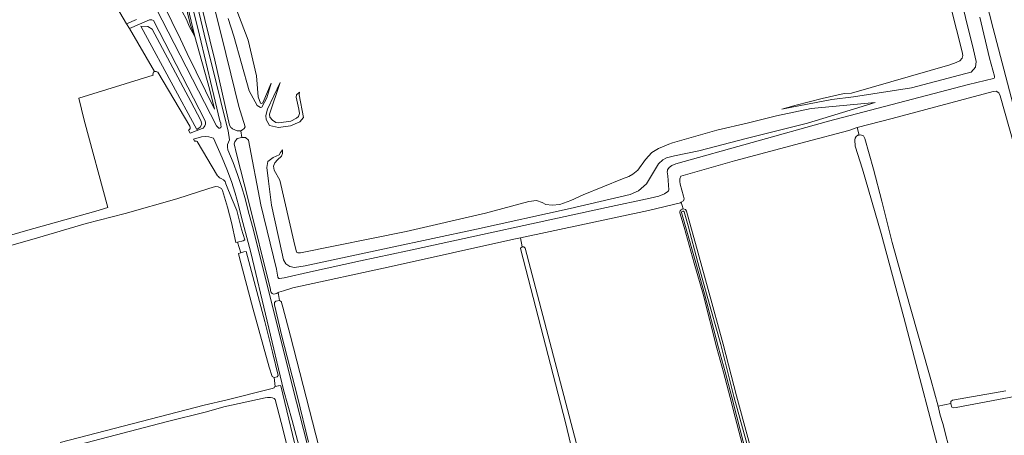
# Model space of a CAD drawing. Header units: metres. Extents: x 209813 to 223847, y 571801 to 587119.
# Tile 522 of 656: x 212746 to 213346, y 583874 to 584127. Entities that reach past the tile are written whole.
import ezdxf

# ---------------------------------------------------------------- set-up
doc = ezdxf.new("R2010")
doc.units = ezdxf.units.M
for name, color, linetype, lineweight in [('B-RO-GK-BESCHOEIING-G', 8, 'GK-BESCHOEIING', 0), ('B-RO-GR-BOUWLAND-GV', 8, 'Continuous', 0), ('B-RO-GR-GRAS-GV', 8, 'Continuous', 0), ('B-RO-OG-WATER_GREPPEL-GV', 8, 'Continuous', 0), ('B-RO-OG-WEG-GV', 8, 'Continuous', 0), ('B-RO-VH-ONVERHARD-GV', 8, 'Continuous', 0)]:
    doc.layers.add(name, color=color, linetype=linetype, lineweight=lineweight)
doc.linetypes.add('GK-BESCHOEIING', pattern='A,30,-5,[1,NLCS.shx,S=1,R=0,X=0,Y=0],-5', length=40)

msp = doc.modelspace()

# ---------------------------------------------------------------- linework, layer by layer
at = {"layer": 'B-RO-GK-BESCHOEIING-G', "flags": 128}
for points in [[(212878.49, 583991.571), (212881.788, 583992.434)], [(212882.376, 583985.738), (212880.496, 583985.183)], [(212900.747, 583909.09), (212902.584, 583909.43)], [(212903.292, 583904.047), (212901.373, 583903.642)]]:
    msp.add_lwpolyline(points, dxfattribs=at)
at = {"layer": 'B-RO-GR-BOUWLAND-GV', "flags": 128}
msp.add_lwpolyline([(213085.926, 583850.108), (213078.518, 583881.583), (213051.133, 583986.976), (213051.072, 583988.044), (213052.068, 583988.766), (213050.895, 583994.381), (213046.964, 583993.543), (212972.059, 583976.793), (212912.072, 583963.806), (212906.532, 583961.896), (212903.701, 583961.148), (212903.235, 583960.856), (212904.076, 583956.01), (212905.184, 583955.201), (212905.358, 583954.816), (212906.147, 583951.995), (212910.711, 583934.275), (212935.713, 583836.892)], dxfattribs=at)
at = {"layer": 'B-RO-GR-GRAS-GV', "flags": 128}
for points in [[(213347.467, 584297.515), (213346.674, 584297.85), (213345.817, 584297.828), (213345.05, 584297.637), (213344.08, 584297.019), (213305.124, 584273.386), (213303.601, 584272.252), (213302.268, 584269.715), (213302.331, 584267.778), (213303.342, 584262.509), (213316.1, 584212.11), (213327.779, 584166.922), (213339.084, 584122.129), (213355.572, 584059.098), (213359.385, 584044.428), (213360.929, 584041.038), (213361.669, 584040.2), (213362.921, 584040.182), (213365.002, 584040.794), (213384.663, 584045.744), (213408.025, 584051.265), (213410.121, 584051.492), (213410.675, 584051.418), (213409.849, 584054.678)], [(212827.768, 584095.741), (212812.484, 584121.981), (212810.776, 584124.963), (212783.624, 584171.199), (212772.807, 584179.916), (212771.516, 584187.396), (212772.175, 584190.303), (212770.333, 584191.047), (212756.523, 584194.754), (212754.608, 584194.71), (212743.219, 584195.571)], [(212712.256, 583987.804), (212749.134, 583998.55), (212792.007, 584010.538), (212799.449, 584012.739), (212785, 584066.097), (212781.667, 584079.538), (212827.024, 584093.55)], [(213351.691, 584051.538), (213343.489, 584081.039), (213342.695, 584082.759), (213341.108, 584083.817), (213339.123, 584083.685), (213277.608, 584067.148), (213256.18, 584061.6), (213257.381, 584057.023), (213258.311, 584057.224), (213260.145, 584056.545), (213261.018, 584054.958), (213266.178, 584036.146), (213271.258, 584016.619), (213277.687, 583991.537), (213288.164, 583953.675), (213301.261, 583907.796), (213305.548, 583891.604), (213313.326, 583893.112), (213313.326, 583894.302), (213314.358, 583895.175), (213346.929, 583900.99)], [(213256.18, 584061.6), (213251.144, 584059.838), (213224.887, 584052.831), (213181.502, 584041.224), (213148.777, 584031.855), (213148.181, 584030.217), (213148.126, 584029.921), (213148.059, 584028.634), (213148.293, 584027.061), (213150.419, 584019.815), (213150.769, 584018.004), (213150.412, 584016.925), (213149.038, 584015.964)], [(213310.543, 583847.135), (213284.614, 583945.692), (213270.988, 583996.889), (213259.478, 584036.18), (213255.113, 584050.203), (213254.858, 584054.04), (213255.122, 584055.158), (213255.554, 584056.154), (213256.66, 584056.868), (213257.381, 584057.023)], [(212770.345, 583869.43), (212858.179, 583892.231), (212872.169, 583895.353), (212897.169, 583901.659), (212899.469, 583902.36), (212900.781, 583902.671), (212901.028, 583903.401), (212901.373, 583903.642), (212900.747, 583909.09), (212899.619, 583909.708), (212897.701, 583915.26), (212887.813, 583951.442), (212879.582, 583982.1), (212879.016, 583984.731), (212880.496, 583985.183), (212878.49, 583991.571), (212877.495, 583991.525), (212874.864, 584003.585), (212872.237, 584012.993), (212869.349, 584023.172), (212868.727, 584024.321), (212866.718, 584025.488), (212864.977, 584025.537), (212861.015, 584024.506), (212841.342, 584018.05), (212809.891, 584009.1), (212786.229, 584002.997), (212756.43, 583994.283), (212724.414, 583985.116)], [(213150.261, 584011.907), (213149.038, 584015.964), (213148.484, 584015.616), (213129.03, 584011.035), (213050.895, 583994.381)], [(213183.889, 583824.255), (213185.052, 583823.021), (213185.55, 583821.686), (213185.419, 583820.977), (213201.235, 583819.353), (213197.457, 583827.202), (213191.741, 583846.744), (213181.85, 583884.86), (213178.878, 583896.754), (213174.715, 583912.214), (213170.723, 583926.862), (213162.282, 583959.85), (213156.951, 583978.821), (213150.718, 584000.879), (213148.104, 584009.553)], [(213150.261, 584011.907), (213151.595, 584011.535), (213152.294, 584010.512), (213153.848, 584004.699), (213157.604, 583990.878), (213165.415, 583962.711), (213174.495, 583929.466), (213182.596, 583897.759), (213197.089, 583844.823)], [(213050.895, 583994.381), (213052.068, 583988.766)], [(213053.798, 583987.966), (213090.323, 583848.391)], [(213403.326, 583855.723), (213392.217, 583902.936), (213391.908, 583903.907), (213391.035, 583904.542), (213389.603, 583904.406), (213385.637, 583903.43), (213353.173, 583897.557), (213316.66, 583890.651), (213315.073, 583890.572), (213313.964, 583891.01), (213313.368, 583892.973)], [(212910.631, 583859.322), (212906.268, 583876.854), (212901.322, 583895.51), (212900.688, 583896.233), (212899.842, 583896.708), (212898.648, 583896.925), (212896.756, 583896.824), (212895.211, 583896.557), (212870.064, 583891.112), (212859.468, 583888.092), (212834.88, 583881.946), (212764.236, 583863.425)], [(213305.548, 583891.604), (213306.818, 583885.968), (213308.405, 583880.888), (213318.644, 583841.042)]]:
    msp.add_lwpolyline(points, dxfattribs=at)
at = {"layer": 'B-RO-GR-GRAS-GV'}
for points in [[(212827.024, 584093.55, -0.4076911), (212827.768, 584095.741)], [(213148.104, 584009.553, -0.4383272), (213150.261, 584011.907)], [(213052.068, 583988.766, -0.3840239), (213053.798, 583987.966)]]:
    msp.add_lwpolyline(points, format="xyb", dxfattribs=at)
at = {"layer": 'B-RO-OG-WATER_GREPPEL-GV'}
msp.add_lwpolyline([(213150.853, 584010.099, 0.6571831), (213149.062, 584009.842)], format="xyb", dxfattribs=at)
at = {"layer": 'B-RO-OG-WATER_GREPPEL-GV', "flags": 128}
for points in [[(213149.062, 584009.842), (213151.678, 584001.159), (213157.913, 583979.092), (213163.248, 583960.109), (213171.69, 583927.118), (213175.68, 583912.476), (213179.846, 583897.006), (213182.819, 583885.107), (213192.705, 583847.01), (213198.394, 583827.561), (213204.13, 583815.77), (213207.238, 583799.448), (213209.54, 583790.619), (213211.41, 583780.478), (213214.1, 583770.681)], [(213214.1, 583770.681), (213215.489, 583771.035), (213212.664, 583780.612), (213208.954, 583801.212), (213206.516, 583812.116), (213205.816, 583815.972), (213204.592, 583819.257), (213200.651, 583825.935), (213199.417, 583829.133), (213198.004, 583835.194), (213195.639, 583844.439), (213181.146, 583897.375), (213173.045, 583929.081), (213164.491, 583960.173), (213159.156, 583979.156), (213153.278, 584001.643), (213150.853, 584010.099)]]:
    msp.add_lwpolyline(points, dxfattribs=at)
at = {"layer": 'B-RO-OG-WEG-GV', "flags": 128}
for points in [[(212794.776, 584214.265), (212819.905, 584163.199), (212833.076, 584137.047), (212843.709, 584115.557), (212847.761, 584106.794), (212864.425, 584072.875), (212861.294, 584085.284), (212852.512, 584117.118)], [(212803.618, 584183.51), (212832.593, 584127.106), (212865.538, 584062.721), (212867.015, 584061.324), (212867.677, 584061.283), (212868.25, 584061.579), (212868.412, 584062.145), (212868.341, 584063.229), (212868.194, 584064.206), (212867.664, 584065.686), (212862.896, 584085.456), (212855.325, 584118), (212846.732, 584152.651)], [(212783.624, 584171.199), (212810.776, 584124.963), (212816.762, 584127.511)], [(212921.789, 583869.509), (212915.018, 583897.273), (212905.498, 583934.21), (212900.994, 583953.368), (212901.06, 583954.75), (212901.708, 583955.643), (212904.076, 583956.01), (212903.235, 583960.856), (212902.398, 583960.332), (212900.298, 583959.917), (212899.547, 583960.24), (212898.882, 583961.007), (212898.592, 583962.113), (212898.597, 583962.801), (212884.94, 584017.637), (212877.721, 584045.569), (212876.37, 584051.575), (212876.72, 584052.919), (212878.273, 584054.979), (212881.088, 584055.56), (212880.37, 584059.664), (212878.175, 584059.586), (212875.442, 584060.738), (212874.769, 584061.363), (212874.418, 584061.617), (212873.532, 584062.977), (212864.581, 584102.664), (212849.329, 584165.051)], [(212849.699, 584153.853), (212858.144, 584118.608), (212865.655, 584088.223), (212870.942, 584066.717), (212872.827, 584059.696), (212873.65, 584054.025), (212872.881, 584052.684), (212872.397, 584051.355), (212872.323, 584049.637), (212872.616, 584047.936), (212875.747, 584040.25), (212878.417, 584032.992), (212880.851, 584025.711), (212883.021, 584018.301), (212884.993, 584010.771), (212887.54, 584001.297), (212891.196, 583986.755), (212912.172, 583902.8), (212920.892, 583868.488)], [(212852.512, 584117.118), (212846.872, 584140.31), (212846.025, 584139.203)], [(212848.614, 584059.953), (212849.591, 584058.276), (212856.892, 584060.997), (212857.463, 584061.295), (212858.088, 584062.015), (212858.562, 584062.752), (212858.861, 584063.774), (212858.912, 584064.798), (212858.453, 584066.085), (212827.201, 584126.949), (212826.174, 584127.341), (212825.523, 584127.414), (212824.769, 584127.326), (212812.484, 584121.981), (212827.768, 584095.741)], [(212819.495, 584123.589), (212822.391, 584118.295), (212853.72, 584060.36), (212855.602, 584061.875), (212856.658, 584063.7)], [(212819.495, 584123.589), (212823.744, 584123.217)], [(212826.374, 584121.666), (212823.744, 584123.217)], [(212826.374, 584121.666), (212850.008, 584077.578)], [(212829.757, 584095.359), (212849.292, 584062.545)], [(212856.111, 584065.939), (212850.008, 584077.578)], [(212856.111, 584065.939), (212856.658, 584063.7)], [(212920.806, 583848.4), (212911.82, 583882.838), (212906.559, 583901.468), (212886.523, 583985.285), (212880.906, 584006.723), (212879.064, 584014.219), (212877.004, 584021.548), (212874.796, 584028.743), (212872.023, 584036.118), (212869.125, 584043.181), (212863.738, 584055.066), (212860.904, 584055.968), (212859.153, 584056.174), (212856.448, 584056.021), (212851.619, 584054.494), (212852.335, 584053.167)], [(212853.838, 584053.08), (212866.299, 584032.161)], [(212868.464, 584030.505), (212869.864, 584029.604)], [(212871.242, 584027.228), (212875.172, 584017.765), (212878.001, 584011.006), (212880.91, 583999.665), (212882.88, 583993.143), (212881.788, 583992.434), (212878.49, 583991.571), (212880.496, 583985.183), (212882.376, 583985.738)], [(212882.376, 583985.738), (212883.763, 583985.996), (212895.116, 583943.228), (212899.776, 583924.458), (212903.176, 583910.325), (212902.584, 583909.43), (212900.747, 583909.09), (212901.373, 583903.642), (212904.374, 583904.214), (212904.908, 583903.942), (212909.799, 583883.556), (212916.357, 583855.431)]]:
    msp.add_lwpolyline(points, dxfattribs=at)
msp.add_lwpolyline([(212841.795, 584141.155), (212844.712, 584132.363), (212847.342, 584127.558), (212849.036, 584123.561), (212852.512, 584117.118), (212849.724, 584124.111), (212846.025, 584139.203), (212844.964, 584138.933), (212843.588, 584139.058), (212842.677, 584140.004)], close=True, dxfattribs=at)
at = {"layer": 'B-RO-OG-WEG-GV'}
for points in [[(212827.768, 584095.741, -0.3423313), (212829.757, 584095.359)], [(212849.292, 584062.545, -0.4200755), (212848.614, 584059.953)], [(212852.335, 584053.167, -0.4222726), (212853.838, 584053.08)], [(212866.299, 584032.161, 0.1488866), (212868.464, 584030.505)], [(212869.864, 584029.604, -0.2330284), (212871.242, 584027.228)]]:
    msp.add_lwpolyline(points, format="xyb", dxfattribs=at)
at = {"layer": 'B-RO-VH-ONVERHARD-GV', "flags": 128}
for points in [[(212834.16, 584254.266), (212868.34, 584119.285), (212874.264, 584094.402), (212879.334, 584074.546), (212883.084, 584062.021), (212882.437, 584061.031), (212881.568, 584060.246), (212880.37, 584059.664), (212881.088, 584055.56), (212883.388, 584055.617), (212885.053, 584053.82), (212892.636, 584014.527), (212902.126, 583975.262), (212903.095, 583970.206), (212903.456, 583969.68), (212903.729, 583969.498), (212904.135, 583969.429), (212906.801, 583969.953), (212922.877, 583973.532), (212953.46, 583980.237), (212982.085, 583986.375), (213103.475, 584012.762), (213130.111, 584018.477), (213135.401, 584019.634), (213138.869, 584021.131), (213140.906, 584022.481), (213141.167, 584022.896), (213141.399, 584023.644), (213141.315, 584026.382), (213140.741, 584032.069), (213140.516, 584033.306), (213140.478, 584034.607), (213140.555, 584035.249), (213140.694, 584035.808), (213141.646, 584037.209), (213143.176, 584038.471), (213145.672, 584039.429), (213238.712, 584065.579), (213324.222, 584087.802), (213339.432, 584091.625), (213339.789, 584091.84), (213339.95, 584092.192), (213339.979, 584092.357), (213339.906, 584092.959), (213336.942, 584104.038), (213330.967, 584128.997)], [(213320.268, 584107.77), (213292.592, 584217.159)], [(213328.75, 584101.879), (213327.246, 584109.103), (213317.356, 584148.692)], [(212878.042, 584133.087), (212884.874, 584114.985), (212889.94, 584093.172), (212891.113, 584080.325), (212892.414, 584076.521), (212892.996, 584076.232), (212893.896, 584076.615), (212899.035, 584088.732), (212896.221, 584079.772), (212893.359, 584074.012), (212892.378, 584073.774), (212890.343, 584075.114), (212885.572, 584084.007), (212876.168, 584117.329), (212872.764, 584128.248)], [(213320.268, 584107.77), (213320.684, 584105.564)], [(213320.306, 584103.953), (213320.684, 584105.564)], [(213312.76, 584099.81), (213252.885, 584082.638)], [(213312.76, 584099.81), (213316.655, 584101.231), (213318.784, 584102.379)], [(213320.306, 584103.953), (213318.784, 584102.379)], [(213328.75, 584101.879), (213328.457, 584098.374)], [(213289.394, 584085.875), (213322.48, 584094.522), (213325.781, 584095.406), (213328.457, 584098.374)], [(212895.98, 584066.425), (212895.717, 584068.993), (212896.686, 584072.807), (212904.362, 584089.125)], [(212899.854, 584066.129), (212898.202, 584068.007), (212897.926, 584069.687), (212904.362, 584089.125)], [(212914.356, 584081.616), (212914.15, 584080.108)], [(212914.356, 584081.616), (212916.243, 584083.22)], [(212915.998, 584081.677), (212916.243, 584083.22)], [(212915.998, 584081.677), (212918.706, 584067.791)], [(213219.056, 584075.364), (213234.834, 584079.401), (213248.294, 584082.411), (213252.885, 584082.638)], [(213289.394, 584085.875), (213253.968, 584080.338)], [(212915.873, 584072.823), (212914.15, 584080.108)], [(213219.056, 584075.364), (213210.373, 584072.736)], [(213216.413, 584073.979), (213240.757, 584078.672), (213253.968, 584080.338)], [(213251.906, 584072.135), (213267.222, 584076.904), (213247.738, 584075.059)], [(212915.672, 584068.359), (212916.143, 584070.161)], [(212915.873, 584072.823), (212916.143, 584070.161)], [(213228.297, 584073.23), (213207.068, 584068.731), (213190.058, 584064.528)], [(213216.413, 584073.979), (213210.373, 584072.736)], [(213251.906, 584072.135), (213225.881, 584064.339)], [(213228.297, 584073.23), (213247.738, 584075.059)], [(212895.98, 584066.425), (212898.022, 584062.867)], [(212916.351, 584065.065), (212910.836, 584062.715), (212903.523, 584061.716), (212898.022, 584062.867)], [(212899.854, 584066.129), (212901.759, 584064.608)], [(212903.702, 584064.521), (212901.759, 584064.608)], [(212903.702, 584064.521), (212910.975, 584065.587), (212914.339, 584067.318)], [(212915.672, 584068.359), (212914.339, 584067.318)], [(212916.351, 584065.065), (212918.706, 584067.791)], [(213143.72, 584052.206), (213170.591, 584059.93), (213190.058, 584064.528)], [(213188.522, 584054.852), (213225.881, 584064.339)], [(213143.72, 584052.206), (213141.398, 584051.48), (213135.098, 584048.866), (213131.137, 584046.439), (213127.125, 584042.059), (213122.462, 584035.543), (213119.566, 584033.087)], [(213188.522, 584054.852), (213159.752, 584047.45)], [(212904.746, 584046.305), (212905.825, 584048.074), (212905.915, 584045.784), (212905.24, 584044.098), (212902.85, 584041.848)], [(212904.746, 584046.305), (212903.744, 584044.903)], [(213144.853, 584044.402), (213159.752, 584047.45)], [(212900.253, 584043.245), (212897.009, 584040.807), (212896.3, 584037.127), (212897.407, 584028.889), (212899.163, 584014.332), (212905.421, 583985.58), (212906.562, 583980.786), (212907.92, 583978.506), (212910.308, 583976.73)], [(212900.253, 584043.245), (212903.744, 584044.903)], [(212900.31, 584038.065), (212901.12, 584040), (212902.85, 584041.848)], [(212970.996, 583988.278), (213024.167, 583999.594), (213081.252, 584012.103), (213117.78, 584020.833), (213122.991, 584023.026), (213127.784, 584027.296), (213135.121, 584039.374), (213137.727, 584041.885), (213140.056, 584043.068)], [(213144.853, 584044.402), (213140.056, 584043.068)], [(212900.31, 584038.065), (212900.76, 584035.607)], [(212904.293, 584029.53), (212900.76, 584035.607)], [(212904.293, 584029.53), (212912.74, 583992.284)], [(213113.258, 584030.308), (213089.142, 584020.494), (213081.662, 584017.008), (213075.036, 584014.687), (213070.269, 584014.142), (213066.523, 584014.599)], [(213113.258, 584030.308), (213117.115, 584031.714), (213119.566, 584033.087)], [(212915.116, 583985.098), (212916.867, 583985.234), (212981.327, 583998.233), (213029.7, 584009.264), (213056.146, 584016.549)], [(213064.228, 584015.837), (213060.775, 584017.061), (213056.146, 584016.549)], [(213064.228, 584015.837), (213066.523, 584014.599)], [(212915.116, 583985.098), (212914.433, 583985.455), (212912.74, 583992.284)], [(212970.996, 583988.278), (212919.665, 583977.265), (212913.203, 583976.124), (212910.308, 583976.73)]]:
    msp.add_lwpolyline(points, dxfattribs=at)

doc.saveas('drawing.dxf')
